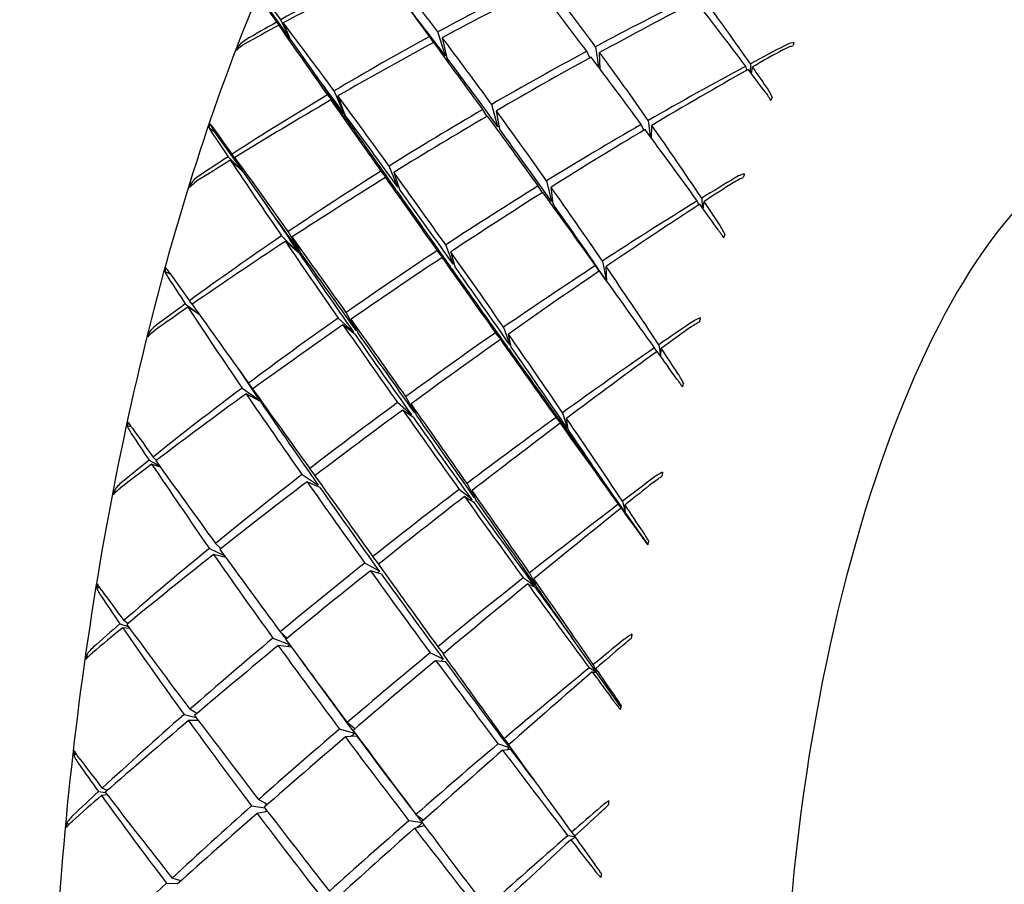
# Model space of a CAD drawing. Header units: inches. Extents: x 36 to 1719, y -84 to 1122.
# Tile 470 of 571: x 647.531 to 648.48, y 806.369 to 807.202. Entities that reach past the tile are written whole.
import ezdxf

# ---------------------------------------------------------------- set-up
doc = ezdxf.new("R2010")
doc.units = ezdxf.units.IN
doc.header["$LTSCALE"] = 48
doc.header["$MEASUREMENT"] = 0
doc.layers.add('Dimension (ANSI)', color=7, linetype='Continuous', lineweight=25)
doc.layers.add('Visible (ANSI)', color=7, linetype='Continuous', lineweight=30)
doc.styles.add('Note Text (ANSI)', font='tahoma.ttf')
doc.dimstyles.new('Architectural (ANSI)', dxfattribs={"dimscale": 48, "dimtxt": 0.125, "dimasz": 0.098425, "dimexe": 0.125, "dimexo": 0.0625, "dimgap": 0.031496, "dimtad": 0, "dimtih": 1, "dimtoh": 1, "dimdec": 4, "dimrnd": 1e-08, "dimzin": 3, "dimdsep": 46, "dimlunit": 4, "dimtxsty": 'Note Text (ANSI)', "dimcen": 0.09, "dimdle": 0.393701, "dimclrd": 256, "dimclre": 256, "dimclrt": 256, "dimadec": 0, "dimazin": 3, "dimtfac": 0.96, "dimtofl": 0, "dimtmove": 0, "dimatfit": 3, "dimfxl": 1, "dimfrac": 2, "dimtolj": 1, "dimtzin": 12, "dimlwd": -1, "dimlwe": -1, "dimarcsym": 0})

# ---------------------------------------------------------------- blocks, each defined once
blk = doc.blocks.new('*D22')
at = {"layer": 'Defpoints', "color": 0, "transparency": 16777216}
for p in [(702.01418, 1001.0529), (609.7408, 760.4914), (738.91768, 760.4914)]:
    blk.add_point(p, dxfattribs=at)
at = {"layer": 'Dimension (ANSI)', "transparency": 16777216}
for p, q in [((699.01418, 1001.0529), (603.7408, 1001.0529)), ((609.7408, 996.32849), (609.7408, 900.57174)), ((609.7408, 765.21581), (609.7408, 889.97256)), ((735.91768, 760.4914), (603.7408, 760.4914))]:
    blk.add_line(p, q, dxfattribs=at)
for points in [[(608.9534, 996.32849), (610.5282, 996.32849), (609.7408, 1001.0529)], [(608.9534, 765.21581), (610.5282, 765.21581), (609.7408, 760.4914)]]:
    blk.add_solid(points, dxfattribs=at)
at = {"layer": 'Dimension (ANSI)', "transparency": 16777216, "insert": (589.78244, 899.05992), "char_height": 6, "attachment_point": 1, "style": 'Note Text (ANSI)'}
blk.add_mtext('\\A1;20\'-0 9/16"', dxfattribs=at)

msp = doc.modelspace()

# ---------------------------------------------------------------- linework, layer by layer
at = {"layer": 'Visible (ANSI)'}
for p, q in [((647.76634, 807.2183), (647.79137, 807.18301)), ((647.77842, 807.19942), (647.79137, 807.18301)), ((647.79137, 807.18301), (647.7805, 807.19643)), ((647.79137, 807.18301), (647.78265, 807.2018)), ((647.78492, 807.19881), (647.79137, 807.18301)), ((647.94112, 807.16691), (647.93392, 807.19003)), ((647.79137, 807.18301), (647.81356, 807.15173)), ((647.92577, 807.18559), (647.92944, 807.17973)), ((647.93815, 807.18443), (647.94253, 807.16504)), ((647.74138, 807.17399), (647.74096, 807.17543)), ((648.08025, 807.165), (648.07736, 807.17137)), ((648.08562, 807.1758), (648.08859, 807.15644)), ((648.09037, 807.15407), (648.08973, 807.17021)), ((648.23501, 807.15936), (648.23494, 807.15123)), ((648.23161, 807.15328), (648.23059, 807.15699)), ((648.23609, 807.14971), (648.23708, 807.15638)), ((647.84365, 807.11129), (647.83395, 807.13326)), ((647.82738, 807.12935), (647.84238, 807.11054)), ((647.84304, 807.1096), (647.83079, 807.12449)), ((647.83755, 807.1284), (647.84435, 807.11035)), ((647.99174, 807.09866), (647.98575, 807.12027)), ((647.9812, 807.10877), (647.97717, 807.1153)), ((647.99342, 807.09636), (647.99028, 807.11407)), ((647.71906, 807.09324), (647.71432, 807.10161)), ((648.13667, 807.10485), (648.13831, 807.08958)), ((647.71906, 807.09324), (647.71311, 807.09821)), ((647.71906, 807.09324), (647.74551, 807.05584)), ((648.1323, 807.09536), (648.12991, 807.10096)), ((648.13974, 807.08763), (648.14007, 807.10001)), ((647.73167, 807.06975), (647.74551, 807.05584)), ((647.74551, 807.05584), (647.73386, 807.06649)), ((647.74551, 807.05584), (647.73578, 807.07242)), ((647.73816, 807.06914), (647.74551, 807.05584)), ((647.74551, 807.05584), (647.76896, 807.02268)), ((647.87902, 807.05593), (647.89278, 807.03887)), ((647.89542, 807.04053), (647.88695, 807.0609)), ((647.89139, 807.05477), (647.8969, 807.03849)), ((647.89422, 807.03683), (647.88335, 807.04979)), ((648.03866, 807.04666), (648.04341, 807.02665)), ((647.69597, 807.04186), (647.69535, 807.04346)), ((648.03453, 807.03522), (648.0306, 807.0417)), ((648.04485, 807.02461), (648.04298, 807.04054)), ((648.18535, 807.02348), (648.18384, 807.02733)), ((648.18814, 807.02997), (648.18864, 807.0207)), ((648.18955, 807.01944), (648.19033, 807.02672)), ((647.80061, 806.9788), (647.7897, 806.99782)), ((647.78332, 806.99352), (647.79937, 806.97796)), ((647.80007, 806.97695), (647.78691, 806.98826)), ((647.79348, 806.99256), (647.80134, 806.97778)), ((647.94557, 806.96424), (647.93311, 806.97946)), ((647.94865, 806.96627), (647.94145, 806.98495)), ((647.95041, 806.96379), (647.94622, 806.97823)), ((647.94733, 806.96176), (647.93789, 806.97272)), ((648.09242, 806.96942), (648.0959, 806.95114)), ((647.67649, 806.95638), (647.67082, 806.95924)), ((648.08915, 806.95953), (648.08584, 806.96513)), ((648.0966, 806.95016), (648.09601, 806.96418)), ((647.69707, 806.92779), (647.69447, 806.93123)), ((647.69048, 806.92833), (647.70386, 806.9181)), ((647.70408, 806.91778), (647.6928, 806.92484)), ((647.83783, 806.9145), (647.85258, 806.90085)), ((647.85514, 806.90265), (647.84553, 806.91991)), ((647.85021, 806.91334), (647.8567, 806.90046)), ((647.8541, 806.89866), (647.84241, 806.90794)), ((647.99723, 806.90567), (648.00313, 806.88876)), ((647.65631, 806.89854), (647.65546, 806.90023)), ((648.00053, 806.88696), (647.98942, 806.90028)), ((647.99411, 806.8937), (648.00209, 806.88477)), ((648.00465, 806.88658), (648.00179, 806.89912)), ((648.14481, 806.88214), (648.14265, 806.8859)), ((648.14683, 806.88878), (648.14826, 806.87805)), ((648.14871, 806.87743), (648.14914, 806.88529)), ((647.74519, 806.84711), (647.76216, 806.83507)), ((647.75551, 806.84627), (647.75136, 806.85173)), ((647.7629, 806.83399), (647.749, 806.84154)), ((647.91134, 806.82353), (647.90305, 806.83895)), ((647.90836, 806.82135), (647.89498, 806.83306)), ((647.91022, 806.81872), (647.90003, 806.82592)), ((647.9132, 806.8209), (647.90809, 806.83183)), ((648.05743, 806.80737), (648.04772, 806.81872)), ((648.05408, 806.82333), (648.05866, 806.80826)), ((648.05939, 806.80718), (648.05788, 806.81777)), ((647.6386, 806.80965), (647.63467, 806.81044)), ((648.05172, 806.81314), (648.0582, 806.80629)), ((647.66267, 806.77742), (647.65942, 806.78064)), ((647.65558, 806.77757), (647.66551, 806.77218)), ((647.66646, 806.77086), (647.65804, 806.7739)), ((647.81551, 806.76274), (647.81035, 806.76948)), ((647.80293, 806.76374), (647.81851, 806.7537)), ((647.82012, 806.75141), (647.80777, 806.75685)), ((647.96205, 806.75524), (647.96897, 806.74173)), ((648.11437, 806.72765), (648.09218, 806.75894)), ((647.6231, 806.74648), (647.62196, 806.74818)), ((647.96646, 806.73982), (647.95451, 806.74952)), ((647.95948, 806.74261), (647.96811, 806.73752)), ((647.97058, 806.73943), (647.96689, 806.74836)), ((648.11437, 806.72765), (648.10775, 806.73514)), ((648.1104, 806.73146), (648.11437, 806.72765)), ((648.11178, 806.7382), (648.11437, 806.72765)), ((648.11437, 806.72765), (648.11424, 806.73453)), ((648.13628, 806.69676), (648.11437, 806.72765)), ((647.72486, 806.69251), (647.71959, 806.69749)), ((647.71365, 806.69264), (647.72805, 806.68587)), ((647.72953, 806.68385), (647.71769, 806.68684)), ((647.87681, 806.67756), (647.87122, 806.68477)), ((647.87758, 806.67059), (647.86344, 806.67858)), ((647.87955, 806.66784), (647.86879, 806.67115)), ((648.02231, 806.66909), (648.02783, 806.65754)), ((648.02665, 806.6566), (648.01618, 806.66425)), ((648.02041, 806.65844), (648.02747, 806.65548)), ((648.02861, 806.65642), (648.02634, 806.6633)), ((647.60825, 806.65462), (647.60526, 806.65437)), ((647.62754, 806.62005), (647.63555, 806.61738)), ((647.63525, 806.62044), (647.63123, 806.62324)), ((647.63695, 806.6155), (647.63016, 806.61626)), ((647.7887, 806.60624), (647.78202, 806.61218)), ((647.77489, 806.60622), (647.79097, 806.60003)), ((647.79276, 806.5976), (647.78003, 806.5991)), ((648.08687, 806.57316), (648.06342, 806.60632)), ((647.59692, 806.58832), (647.59542, 806.58993)), ((647.9391, 806.58608), (647.92648, 806.592)), ((647.93373, 806.59795), (647.93914, 806.59108)), ((647.93173, 806.58487), (647.94085, 806.5837)), ((648.08359, 806.5808), (648.08687, 806.57316)), ((648.08687, 806.57316), (648.07971, 806.57762)), ((648.08252, 806.57382), (648.08687, 806.57316)), ((648.08687, 806.57316), (648.0862, 806.57701)), ((648.1102, 806.54018), (648.08687, 806.57316)), ((647.68924, 806.53274), (647.70083, 806.5299)), ((647.70157, 806.53361), (647.69493, 806.53773)), ((647.70302, 806.52699), (647.69353, 806.52681)), ((647.85393, 806.51898), (647.84649, 806.52505)), ((647.85375, 806.51453), (647.83903, 806.51869)), ((647.85584, 806.51172), (647.8447, 806.51108)), ((648.00282, 806.50054), (647.99177, 806.50436)), ((647.99765, 806.50933), (648.00222, 806.50366)), ((647.58548, 806.49454), (647.58311, 806.4937)), ((647.99625, 806.49841), (648.00369, 806.49939)), ((647.60686, 806.45846), (647.61358, 806.45756)), ((647.61535, 806.45959), (647.61038, 806.46171)), ((647.6153, 806.45532), (647.60965, 806.45461)), ((647.76966, 806.44616), (647.76104, 806.45071)), ((647.75421, 806.44463), (647.7671, 806.4428)), ((647.7698, 806.43929), (647.75966, 806.43741)), ((647.57826, 806.42676), (647.57631, 806.42817)), ((647.91882, 806.42839), (647.9058, 806.43041)), ((647.91274, 806.43647), (647.92025, 806.4311)), ((647.91136, 806.42318), (647.92067, 806.42593)), ((648.06274, 806.41927), (648.06577, 806.41565)), ((648.06599, 806.41478), (648.05903, 806.41603)), ((648.06201, 806.41217), (648.06621, 806.41447)), ((647.6862, 806.37247), (647.67781, 806.37519)), ((647.67238, 806.37016), (647.68323, 806.36981))]:
    msp.add_line(p, q, dxfattribs=at)
for centre, major_axis, ratio, start_param, end_param in [((648.45234, 806.34542), (-1.56803, -0.68945), 0.622723, 4.807109, 4.869703), ((648.12094, 806.37652), (-1.51916, -0.88595), 0.501414, 4.580807, 4.641835), ((648.45234, 806.34542), (0.93049, -1.34224), 0.035356, 2.222389, 2.283418), ((648.12094, 806.37652), (-0.7716, 1.31604), 0.192221, 5.261612, 5.321714), ((648.45234, 806.34542), (-1.54609, -0.78924), 0.569714, 4.697079, 4.757181), ((648.12094, 806.37652), (-0.68651, 1.30124), 0.266742, 5.226432, 5.286534), ((648.12094, 806.37652), (-1.49643, -0.94661), 0.446294, 4.495272, 4.555067), ((648.45234, 806.34542), (0.8647, -1.33248), 0.103024, 2.170839, 2.230634), ((648.45234, 806.34542), (-0.99015, 1.34796), 0.02956, 0.843004, 0.863155), ((648.12094, 806.37652), (-0.84684, 1.32946), 0.120725, 5.30303, 5.324663), ((648.12094, 806.37652), (-0.75308, 1.28446), 0.192221, 5.25809, 5.311194), ((648.45234, 806.34542), (-1.52469, -0.86839), 0.515368, 4.599659, 4.65976), ((648.12094, 806.37652), (-1.47131, -0.99613), 0.390767, 4.413231, 4.47426), ((648.45234, 806.34542), (0.79158, -1.31965), 0.173726, 2.125136, 2.186165), ((648.12094, 806.37652), (-0.58807, 1.28682), 0.343574, 5.201382, 5.263977), ((648.12094, 806.37652), (-1.51916, -0.88595), 0.501414, 4.64469, 4.666324), ((648.45234, 806.34542), (-1.56803, -0.68945), 0.622723, 4.872558, 4.892709), ((648.45234, 806.34542), (-0.99015, 1.34796), 0.02956, 0.86601, 0.928604), ((648.12094, 806.37652), (-0.84684, 1.32946), 0.120725, 5.239147, 5.300175), ((648.45234, 806.34542), (-1.54609, -0.78924), 0.569714, 4.762529, 4.823557), ((648.12094, 806.37652), (-1.49643, -0.94661), 0.446294, 4.560415, 4.620517), ((648.45234, 806.34542), (0.93049, -1.34224), 0.035356, 2.15694, 2.217042), ((648.12094, 806.37652), (-0.7716, 1.31604), 0.192221, 5.196469, 5.256264), ((648.45234, 806.34542), (-1.5024, -0.93232), 0.460365, 4.552031, 4.573664), ((648.3183, 806.62751), (0.17907, 0.86811), 0.214531, 0.926352, 0.930949), ((647.99844, 806.84569), (-0.14212, -0.75572), 0.437591, 4.344619, 4.349217), ((648.45234, 806.34542), (-1.52469, -0.86839), 0.515368, 4.665108, 4.724904), ((648.12094, 806.37652), (-0.68651, 1.30124), 0.266742, 5.160056, 5.221084), ((648.12094, 806.37652), (-1.4429, -1.0365), 0.33478, 4.377893, 4.398044), ((648.45234, 806.34542), (-1.50898, -0.7703), 0.569714, 4.760112, 4.760703), ((648.12094, 806.37652), (-0.75308, 1.28446), 0.192221, 5.192955, 5.256264), ((648.12094, 806.37652), (-1.47131, -0.99613), 0.390767, 4.479608, 4.53971), ((648.12094, 806.37652), (-0.67003, 1.27001), 0.266742, 5.234708, 5.234775), ((648.45234, 806.34542), (0.8647, -1.33248), 0.103024, 2.105389, 2.165491), ((648.12094, 806.37652), (-0.82652, 1.29755), 0.120725, 5.235602, 5.273754), ((648.45234, 806.34542), (-0.96638, 1.31561), 0.02956, 0.889576, 0.928604), ((648.45234, 806.34542), (-1.5024, -0.93232), 0.460365, 4.576519, 4.637547), ((648.12094, 806.37652), (-1.4429, -1.0365), 0.33478, 4.400899, 4.463494), ((648.45234, 806.34542), (0.79158, -1.31965), 0.173726, 2.100648, 2.122281), ((648.12094, 806.37652), (-0.58807, 1.28682), 0.343574, 5.178376, 5.198527), ((648.45234, 806.34542), (-1.54609, -0.78924), 0.569714, 4.827979, 4.890574), ((648.12094, 806.37652), (-1.49643, -0.94661), 0.446294, 4.624938, 4.685967), ((648.45234, 806.34542), (-0.99015, 1.34796), 0.02956, 0.933026, 0.994054), ((648.12094, 806.37652), (-0.84684, 1.32946), 0.120725, 5.174623, 5.234725), ((648.39083, 806.80882), (-0.2239, -0.74736), 0.300709, 4.364197, 4.368795), ((648.45234, 806.34542), (-1.50898, -0.7703), 0.569714, 4.827979, 4.828032), ((648.45234, 806.34542), (-1.50898, -0.7703), 0.569714, 4.82691, 4.827102), ((648.45234, 806.34542), (-1.52469, -0.86839), 0.515368, 4.730558, 4.79066), ((648.12094, 806.37652), (-0.7716, 1.31604), 0.192221, 5.130712, 5.190814), ((647.90814, 806.59568), (-0.12162, -0.89479), 0.338858, 4.158197, 4.162796), ((648.45234, 806.34542), (-0.96638, 1.31561), 0.02956, 0.929481, 0.994054), ((648.12094, 806.37652), (-0.82652, 1.29755), 0.120725, 5.171102, 5.234725), ((648.12094, 806.37652), (-1.47131, -0.99613), 0.390767, 4.545364, 4.605159), ((648.45234, 806.34542), (0.93049, -1.34224), 0.035356, 2.09149, 2.151285), ((648.45234, 806.34542), (-1.04446, 1.34885), 0.092096, 0.914192, 0.934342), ((648.12094, 806.37652), (-0.91437, 1.3401), 0.052306, 5.222346, 5.243979), ((648.45234, 806.34542), (-1.4881, -0.84755), 0.515368, 4.727642, 4.728418), ((648.12094, 806.37652), (-0.75308, 1.28446), 0.192221, 5.12719, 5.190814), ((648.45234, 806.34542), (-1.5024, -0.93232), 0.460365, 4.641969, 4.70207), ((648.12094, 806.37652), (-1.4429, -1.0365), 0.33478, 4.467916, 4.528944), ((648.45234, 806.34542), (0.8647, -1.33248), 0.103024, 2.039939, 2.100968), ((648.12094, 806.37652), (-0.68651, 1.30124), 0.266742, 5.09304, 5.155634), ((648.54739, 806.33651), (-0.07006, -0.74672), 0.364593, 3.141593, 6.283185), ((648.12094, 806.37652), (-1.49643, -0.94661), 0.446294, 4.688822, 4.710455), ((648.45234, 806.34542), (-1.54609, -0.78924), 0.569714, 4.893429, 4.91358), ((648.45234, 806.34542), (-1.04446, 1.34885), 0.092096, 0.937197, 0.999792), ((648.12094, 806.37652), (-0.91437, 1.3401), 0.052306, 5.158463, 5.219491), ((648.45234, 806.34542), (-1.52469, -0.86839), 0.515368, 4.796008, 4.857036), ((648.12094, 806.37652), (-0.84684, 1.32946), 0.120725, 5.10948, 5.169275), ((648.12094, 806.37652), (-1.47131, -0.99613), 0.390767, 4.610507, 4.670609), ((648.45234, 806.34542), (-0.99015, 1.34796), 0.02956, 0.999402, 1.059504), ((648.45234, 806.34542), (-1.47799, -0.98446), 0.40494, 4.600761, 4.622394), ((648.12094, 806.37652), (-1.41053, -1.06908), 0.278154, 4.436308, 4.456459), ((648.30059, 806.55865), (0.15566, 0.89182), 0.201652, 1.018436, 1.023034), ((647.97342, 806.79528), (-0.1501, -0.79087), 0.408648, 4.471576, 4.476172), ((648.45234, 806.34542), (-1.4881, -0.84755), 0.515368, 4.796008, 4.796132), ((648.45234, 806.34542), (-0.96638, 1.31561), 0.02956, 0.995881, 1.059504), ((648.45234, 806.34542), (-1.4881, -0.84755), 0.515368, 4.793732, 4.794182), ((648.12094, 806.37652), (-0.82652, 1.29755), 0.120725, 5.105966, 5.169275), ((648.45234, 806.34542), (-1.5024, -0.93232), 0.460365, 4.707418, 4.767214), ((648.12094, 806.37652), (-1.4429, -1.0365), 0.33478, 4.534292, 4.594394), ((648.45234, 806.34542), (0.93049, -1.34224), 0.035356, 2.02604, 2.086142), ((648.12094, 806.37652), (-0.7716, 1.31604), 0.192221, 5.064336, 5.125364), ((648.45234, 806.34542), (-1.46635, -0.90995), 0.460365, 4.70483, 4.705592), ((648.45234, 806.34542), (-1.47799, -0.98446), 0.40494, 4.625249, 4.686277), ((648.12094, 806.37652), (-0.68651, 1.30124), 0.266742, 5.070034, 5.090185), ((648.12094, 806.37652), (-0.89242, 1.30794), 0.052306, 5.154918, 5.19307), ((648.45234, 806.34542), (-1.01939, 1.31648), 0.092096, 0.960764, 0.999792), ((648.12094, 806.37652), (-0.75308, 1.28446), 0.192221, 5.061435, 5.125364), ((648.12094, 806.37652), (-1.41053, -1.06908), 0.278154, 4.459314, 4.521909), ((648.45234, 806.34542), (0.8647, -1.33248), 0.103024, 2.015451, 2.037084), ((648.45234, 806.34542), (-1.52469, -0.86839), 0.515368, 4.861458, 4.924053), ((648.12094, 806.37652), (-1.47131, -0.99613), 0.390767, 4.675031, 4.736059), ((648.45234, 806.34542), (-1.04446, 1.34885), 0.092096, 1.004214, 1.065242), ((648.12094, 806.37652), (-0.91437, 1.3401), 0.052306, 5.093939, 5.154041), ((648.36565, 806.75847), (-0.21586, -0.7844), 0.268402, 4.480481, 4.485077), ((648.45234, 806.34542), (-1.4881, -0.84755), 0.515368, 4.861458, 4.861651), ((648.45234, 806.34542), (-1.4881, -0.84755), 0.515368, 4.860481, 4.860581), ((648.12094, 806.37652), (-0.89242, 1.30794), 0.052306, 5.090418, 5.154041), ((648.45234, 806.34542), (-1.5024, -0.93232), 0.460365, 4.772868, 4.83297), ((648.12094, 806.37652), (-0.84684, 1.32946), 0.120725, 5.043724, 5.103826), ((648.45234, 806.34542), (-1.01939, 1.31648), 0.092096, 1.000669, 1.065242), ((648.12094, 806.37652), (-1.4429, -1.0365), 0.33478, 4.600048, 4.659844), ((648.45234, 806.34542), (-0.99015, 1.34796), 0.02956, 1.065159, 1.124954), ((647.89364, 806.52266), (-0.10678, -0.91123), 0.331069, 4.247338, 4.251937), ((648.45234, 806.34542), (-1.46635, -0.90995), 0.460365, 4.772868, 4.773036), ((648.45234, 806.34542), (-0.96638, 1.31561), 0.02956, 1.061645, 1.124954), ((648.45234, 806.34542), (-1.46635, -0.90995), 0.460365, 4.77012, 4.770728), ((648.12094, 806.37652), (-0.82652, 1.29755), 0.120725, 5.040202, 5.103826), ((648.45234, 806.34542), (-1.47799, -0.98446), 0.40494, 4.690699, 4.7508), ((648.12094, 806.37652), (-1.41053, -1.06908), 0.278154, 4.52633, 4.587359), ((648.45234, 806.34542), (0.93049, -1.34224), 0.035356, 1.96059, 2.021618), ((648.12094, 806.37652), (-0.7716, 1.31604), 0.192221, 4.99732, 5.059914), ((648.45234, 806.34542), (-1.09402, 1.34425), 0.152642, 0.982201, 1.002352), ((648.12094, 806.37652), (-0.9755, 1.34693), 0.013278, 1.115106, 1.136739), ((648.45234, 806.34542), (-1.44251, -0.96083), 0.40494, 4.689385, 4.68981), ((648.12094, 806.37652), (-1.47131, -0.99613), 0.390767, 4.738914, 4.760547), ((648.45234, 806.34542), (-1.52469, -0.86839), 0.515368, 4.926908, 4.947059), ((648.45234, 806.34542), (-1.09402, 1.34425), 0.152642, 1.005207, 1.067802), ((648.12094, 806.37652), (-0.9755, 1.34693), 0.013278, 1.139594, 1.200623), ((648.45234, 806.34542), (-1.5024, -0.93232), 0.460365, 4.838318, 4.899346), ((648.12094, 806.37652), (-0.91437, 1.3401), 0.052306, 5.028796, 5.088591), ((648.28609, 806.48549), (0.12968, 0.90953), 0.193406, 1.107236, 1.111832), ((648.12094, 806.37652), (-1.4429, -1.0365), 0.33478, 4.665191, 4.725293), ((648.45234, 806.34542), (-1.04446, 1.34885), 0.092096, 1.07059, 1.130692), ((648.45234, 806.34542), (-1.46635, -0.90995), 0.460365, 4.836251, 4.836492), ((648.45234, 806.34542), (-1.45048, -1.02701), 0.349083, 4.654374, 4.676007), ((648.12094, 806.37652), (-1.37368, -1.09488), 0.220636, 4.497942, 4.518093), ((647.94987, 806.73823), (-0.15097, -0.82446), 0.383427, 4.585202, 4.589799), ((648.45234, 806.34542), (-1.46635, -0.90995), 0.460365, 4.838318, 4.838785), ((648.45234, 806.34542), (-1.01939, 1.31648), 0.092096, 1.067068, 1.130692), ((648.12094, 806.37652), (-0.89242, 1.30794), 0.052306, 5.025282, 5.088591), ((648.45234, 806.34542), (-1.47799, -0.98446), 0.40494, 4.756148, 4.815944), ((648.12094, 806.37652), (-1.41053, -1.06908), 0.278154, 4.592707, 4.652809), ((648.45234, 806.34542), (-0.99015, 1.34796), 0.02956, 1.130302, 1.190404), ((648.12094, 806.37652), (-0.84684, 1.32946), 0.120725, 4.977347, 5.038376), ((648.45234, 806.34542), (-1.44251, -0.96083), 0.40494, 4.756148, 4.75632), ((648.45234, 806.34542), (-0.96638, 1.31561), 0.02956, 1.12678, 1.190404), ((648.45234, 806.34542), (-1.44251, -0.96083), 0.40494, 4.753702, 4.754322), ((648.12094, 806.37652), (-0.82652, 1.29755), 0.120725, 4.973803, 5.038376), ((648.45234, 806.34542), (-1.45048, -1.02701), 0.349083, 4.678862, 4.739891), ((648.12094, 806.37652), (-0.7716, 1.31604), 0.192221, 4.974314, 4.994464), ((648.12094, 806.37652), (-1.37368, -1.09488), 0.220636, 4.520948, 4.583543), ((648.45234, 806.34542), (0.93049, -1.34224), 0.035356, 1.936102, 1.957735), ((648.45234, 806.34542), (-1.06777, 1.31199), 0.152642, 1.042596, 1.067802), ((648.45234, 806.34542), (-1.5024, -0.93232), 0.460365, 4.903768, 4.966363), ((648.12094, 806.37652), (-0.9755, 1.34693), 0.013278, 1.205044, 1.265146), ((648.34232, 806.70133), (-0.2024, -0.81983), 0.24219, 4.587725, 4.592321), ((648.12094, 806.37652), (-1.4429, -1.0365), 0.33478, 4.729715, 4.790743), ((648.45234, 806.34542), (-1.09402, 1.34425), 0.152642, 1.072224, 1.133252), ((648.45234, 806.34542), (-1.46635, -0.90995), 0.460365, 4.903768, 4.904153), ((648.45234, 806.34542), (-1.06777, 1.31199), 0.152642, 1.068679, 1.133252), ((648.45234, 806.34542), (-1.47799, -0.98446), 0.40494, 4.821598, 4.8817), ((648.12094, 806.37652), (-1.41053, -1.06908), 0.278154, 4.658463, 4.718258), ((648.45234, 806.34542), (-1.04446, 1.34885), 0.092096, 1.136346, 1.196142), ((648.12094, 806.37652), (-0.91437, 1.3401), 0.052306, 4.96304, 5.023141), ((648.45234, 806.34542), (-1.44251, -0.96083), 0.40494, 4.821598, 4.822257), ((648.45234, 806.34542), (-1.01939, 1.31648), 0.092096, 1.132833, 1.196142), ((648.45234, 806.34542), (-1.44251, -0.96083), 0.40494, 4.81912, 4.819458), ((648.12094, 806.37652), (-0.89242, 1.30794), 0.052306, 4.959518, 5.023141), ((648.45234, 806.34542), (-1.45048, -1.02701), 0.349083, 4.744312, 4.804414), ((648.12094, 806.37652), (-0.84684, 1.32946), 0.120725, 4.910331, 4.972926), ((647.88234, 806.4475), (-0.08995, -0.91985), 0.327486, 4.334422, 4.339021), ((648.12094, 806.37652), (-1.03111, 1.34912), 0.076382, 1.187169, 1.208802), ((648.12094, 806.37652), (-1.37368, -1.09488), 0.220636, 4.587964, 4.648992), ((648.45234, 806.34542), (-0.99015, 1.34796), 0.02956, 1.194825, 1.255854), ((648.45234, 806.34542), (-1.41567, -1.00236), 0.349083, 4.744312, 4.744417), ((648.45234, 806.34542), (-1.41567, -1.00236), 0.349083, 4.74306, 4.743436), ((648.12094, 806.37652), (-0.82652, 1.29755), 0.120725, 4.933897, 4.972926), ((648.45234, 806.34542), (-1.13933, 1.33356), 0.211581, 1.047258, 1.067409), ((648.45234, 806.34542), (-0.96638, 1.31561), 0.02956, 1.19128, 1.229433), ((648.12094, 806.37652), (-1.4429, -1.0365), 0.33478, 4.793598, 4.815231), ((648.45234, 806.34542), (-1.5024, -0.93232), 0.460365, 4.969218, 4.989369), ((648.45234, 806.34542), (-1.13933, 1.33356), 0.211581, 1.070264, 1.132858), ((648.12094, 806.37652), (-1.03111, 1.34912), 0.076382, 1.211657, 1.272685), ((648.45234, 806.34542), (-1.47799, -0.98446), 0.40494, 4.887048, 4.948076), ((648.12094, 806.37652), (-0.9755, 1.34693), 0.013278, 1.270494, 1.330289), ((648.45234, 806.34542), (-1.41917, -1.06147), 0.292641, 4.7119, 4.733533), ((648.27488, 806.41034), (-0.10185, -0.91924), 0.18936, 4.336154, 4.340751), ((648.12094, 806.37652), (-1.41053, -1.06908), 0.278154, 4.723606, 4.783708), ((648.45234, 806.34542), (-1.09402, 1.34425), 0.152642, 1.1386, 1.198702), ((648.45234, 806.34542), (-1.44251, -0.96083), 0.40494, 4.887048, 4.888014), ((648.45234, 806.34542), (-1.06777, 1.31199), 0.152642, 1.135078, 1.198702), ((648.12094, 806.37652), (-1.33195, -1.11469), 0.161915, 4.562544, 4.582695), ((647.92924, 806.67478), (-0.1461, -0.85585), 0.363202, 4.688609, 4.693205), ((648.45234, 806.34542), (-1.45048, -1.02701), 0.349083, 4.809762, 4.869558), ((648.12094, 806.37652), (-1.37368, -1.09488), 0.220636, 4.65434, 4.714442), ((648.45234, 806.34542), (-1.04446, 1.34885), 0.092096, 1.20149, 1.261592), ((648.12094, 806.37652), (-0.91437, 1.3401), 0.052306, 4.896663, 4.957692), ((648.45234, 806.34542), (-1.41567, -1.00236), 0.349083, 4.807571, 4.807936), ((648.45234, 806.34542), (-1.41567, -1.00236), 0.349083, 4.809762, 4.810477), ((648.45234, 806.34542), (-1.01939, 1.31648), 0.092096, 1.197968, 1.261592), ((648.12094, 806.37652), (-0.89242, 1.30794), 0.052306, 4.893118, 4.957692), ((648.45234, 806.34542), (-1.41917, -1.06147), 0.292641, 4.736388, 4.797416), ((648.12094, 806.37652), (-1.33195, -1.11469), 0.161915, 4.58555, 4.648145), ((648.45234, 806.34542), (-0.99015, 1.34796), 0.02956, 1.258709, 1.280342), ((648.12094, 806.37652), (-0.84684, 1.32946), 0.120725, 4.887325, 4.907476), ((648.32139, 806.63801), (0.18444, 0.85208), 0.221819, 1.546203, 1.5508), ((648.45234, 806.34542), (-1.47799, -0.98446), 0.40494, 4.952498, 5.015093), ((648.12094, 806.37652), (-1.41053, -1.06908), 0.278154, 4.78813, 4.849158), ((648.45234, 806.34542), (-1.13933, 1.33356), 0.211581, 1.13728, 1.198308), ((648.12094, 806.37652), (-1.03111, 1.34912), 0.076382, 1.277107, 1.337209), ((648.45234, 806.34542), (-1.45048, -1.02701), 0.349083, 4.875212, 4.935314), ((648.12094, 806.37652), (-0.9755, 1.34693), 0.013278, 1.335944, 1.396046), ((648.12094, 806.37652), (-1.37368, -1.09488), 0.220636, 4.720097, 4.779892), ((648.45234, 806.34542), (-1.09402, 1.34425), 0.152642, 1.204356, 1.264152), ((648.45234, 806.34542), (-1.41567, -1.00236), 0.349083, 4.875212, 4.876654), ((648.45234, 806.34542), (-1.06777, 1.31199), 0.152642, 1.200842, 1.264152), ((647.87493, 806.37076), (-0.07193, -0.92129), 0.328261, 4.420601, 4.425198), ((648.45234, 806.34542), (-1.41917, -1.06147), 0.292641, 4.801838, 4.86194), ((648.12094, 806.37652), (-1.33195, -1.11469), 0.161915, 4.652566, 4.713595), ((648.45234, 806.34542), (-1.04446, 1.34885), 0.092096, 1.266013, 1.327042), ((648.45234, 806.34542), (-1.38511, -1.03599), 0.292641, 4.801838, 4.802315), ((648.12094, 806.37652), (-0.91437, 1.3401), 0.052306, 4.829647, 4.892242), ((648.45234, 806.34542), (-1.01939, 1.31648), 0.092096, 1.262468, 1.30062), ((648.45234, 806.34542), (-1.38511, -1.03599), 0.292641, 4.80072, 4.800961), ((648.12094, 806.37652), (-0.89242, 1.30794), 0.052306, 4.853213, 4.892242), ((648.45234, 806.34542), (-1.18088, 1.31616), 0.269265, 1.109364, 1.129515), ((648.12094, 806.37652), (-1.08183, 1.34598), 0.137398, 1.255957, 1.27759), ((648.45234, 806.34542), (-1.47799, -0.98446), 0.40494, 5.017948, 5.038099), ((648.12094, 806.37652), (-1.08183, 1.34598), 0.137398, 1.280445, 1.341473), ((648.12094, 806.37652), (-1.41053, -1.06908), 0.278154, 4.852013, 4.873646), ((648.45234, 806.34542), (-1.18088, 1.31616), 0.269265, 1.13237, 1.194965), ((648.45234, 806.34542), (-1.11199, 1.30155), 0.211581, 1.189534, 1.194293), ((648.26715, 806.3341), (-0.07295, -0.92093), 0.189364, 4.423063, 4.427661), ((648.45234, 806.34542), (-1.45048, -1.02701), 0.349083, 4.940662, 5.00169), ((648.12094, 806.37652), (-1.37368, -1.09488), 0.220636, 4.78524, 4.845342), ((648.45234, 806.34542), (-1.13933, 1.33356), 0.211581, 1.203656, 1.263758), ((648.12094, 806.37652), (-1.03111, 1.34912), 0.076382, 1.342556, 1.402352), ((648.45234, 806.34542), (-1.41567, -1.00236), 0.349083, 4.940723, 4.942409), ((648.45234, 806.34542), (-1.38351, -1.08891), 0.235378, 4.772748, 4.794381), ((648.12094, 806.37652), (-1.28495, -1.12919), 0.101643, 4.630085, 4.650236), ((647.9107, 806.6064), (-0.13647, -0.88159), 0.347336, 4.784763, 4.789362), ((648.45234, 806.34542), (-1.11199, 1.30155), 0.211581, 1.204738, 1.263758), ((648.45234, 806.34542), (-1.41917, -1.06147), 0.292641, 4.867288, 4.927083), ((648.12094, 806.37652), (-0.9755, 1.34693), 0.013278, 1.401394, 1.462422), ((648.12094, 806.37652), (-1.33195, -1.11469), 0.161915, 4.718943, 4.779044), ((648.45234, 806.34542), (-1.09402, 1.34425), 0.152642, 1.2695, 1.329602), ((648.45234, 806.34542), (-1.38511, -1.03599), 0.292641, 4.867288, 4.869001), ((648.45234, 806.34542), (-1.06777, 1.31199), 0.152642, 1.265978, 1.329602), ((648.45234, 806.34542), (-1.38351, -1.08891), 0.235378, 4.797236, 4.858264), ((648.12094, 806.37652), (-1.28495, -1.12919), 0.101643, 4.653091, 4.715686), ((648.45234, 806.34542), (-1.04446, 1.34885), 0.092096, 1.329897, 1.35153), ((648.12094, 806.37652), (-0.91437, 1.3401), 0.052306, 4.806641, 4.826792), ((648.30312, 806.56959), (0.1627, 0.87925), 0.206698, 1.640834, 1.645432), ((648.45234, 806.34542), (-1.45048, -1.02701), 0.349083, 5.006112, 5.068707), ((648.12094, 806.37652), (-1.08183, 1.34598), 0.137398, 1.345895, 1.405997), ((648.12094, 806.37652), (-1.37368, -1.09488), 0.220636, 4.849764, 4.910792), ((648.45234, 806.34542), (-1.18088, 1.31616), 0.269265, 1.199387, 1.260415), ((648.45234, 806.34542), (-1.41917, -1.06147), 0.292641, 4.932738, 4.99284), ((648.45234, 806.34542), (-1.38511, -1.03599), 0.292641, 4.932738, 4.93559), ((648.12094, 806.37652), (-1.03111, 1.34912), 0.076382, 1.408006, 1.468108), ((648.12094, 806.37652), (-1.33195, -1.11469), 0.161915, 4.784699, 4.844494), ((648.45234, 806.34542), (-1.13933, 1.33356), 0.211581, 1.269413, 1.329208), ((648.45234, 806.34542), (-1.11199, 1.30155), 0.211581, 1.265899, 1.328515), ((648.45234, 806.34542), (-1.38351, -1.08891), 0.235378, 4.862686, 4.922787), ((648.12094, 806.37652), (-0.9755, 1.34693), 0.013278, 1.466844, 1.529438), ((647.87128, 806.29429), (-0.05376, -0.91489), 0.33331, 4.507697, 4.512291), ((648.12094, 806.37652), (-1.28495, -1.12919), 0.101643, 4.720107, 4.781136), ((648.45234, 806.34542), (-1.09402, 1.34425), 0.152642, 1.334023, 1.395051), ((648.45234, 806.34542), (-1.3503, -1.06278), 0.235378, 4.862686, 4.864051), ((648.45234, 806.34542), (-1.06777, 1.31199), 0.152642, 1.330478, 1.355776), ((648.45234, 806.34542), (-1.21919, 1.29139), 0.326011, 1.168306, 1.188457), ((648.12094, 806.37652), (-1.12818, 1.33689), 0.196711, 1.321756, 1.343389), ((648.45234, 806.34542), (-1.45048, -1.02701), 0.349083, 5.071562, 5.091712), ((648.12094, 806.37652), (-1.12818, 1.33689), 0.196711, 1.346244, 1.407272), ((648.12094, 806.37652), (-1.37368, -1.09488), 0.220636, 4.913647, 4.93528), ((648.45234, 806.34542), (-1.21919, 1.29139), 0.326011, 1.191312, 1.253907), ((648.45234, 806.34542), (-1.15253, 1.28457), 0.269265, 1.256369, 1.258103), ((648.26332, 806.25765), (-0.04375, -0.91546), 0.193577, 4.510528, 4.515125), ((648.45234, 806.34542), (-1.41917, -1.06147), 0.292641, 4.998188, 5.059216), ((648.12094, 806.37652), (-1.33195, -1.11469), 0.161915, 4.849842, 4.909944), ((648.45234, 806.34542), (-1.18088, 1.31616), 0.269265, 1.265763, 1.325865), ((648.12094, 806.37652), (-1.08183, 1.34598), 0.137398, 1.411345, 1.47114), ((648.45234, 806.34542), (-1.38511, -1.03599), 0.292641, 4.999832, 5.001313), ((648.45234, 806.34542), (-1.34305, -1.11018), 0.176994, 4.836605, 4.858238), ((648.12094, 806.37652), (-1.23234, -1.13908), 0.039443, 4.700754, 4.720905), ((647.89612, 806.5342), (-0.12353, -0.90253), 0.336542, 4.876055, 4.88065), ((648.45234, 806.34542), (-1.38351, -1.08891), 0.235378, 4.928135, 4.987931), ((648.45234, 806.34542), (-1.3503, -1.06278), 0.235378, 4.928175, 4.932177), ((648.12094, 806.37652), (-1.03111, 1.34912), 0.076382, 1.473456, 1.534484), ((648.12094, 806.37652), (-1.28495, -1.12919), 0.101643, 4.786484, 4.846586), ((648.45234, 806.34542), (-1.13933, 1.33356), 0.211581, 1.334556, 1.394658), ((648.45234, 806.34542), (-1.34305, -1.11018), 0.176994, 4.861093, 4.922122), ((648.12094, 806.37652), (-1.23234, -1.13908), 0.039443, 4.72376, 4.786354), ((648.45234, 806.34542), (-1.09402, 1.34425), 0.152642, 1.397906, 1.419539), ((648.12094, 806.37652), (-0.9755, 1.34693), 0.013278, 1.532293, 1.552444), ((648.28815, 806.4973), (0.13809, 0.90081), 0.196487, 1.731617, 1.736214), ((648.45234, 806.34542), (-1.41917, -1.06147), 0.292641, 5.063637, 5.126232)]:
    msp.add_ellipse(centre, major_axis=major_axis, ratio=ratio, start_param=start_param, end_param=end_param, dxfattribs=at)
for points, knots in [([(647.98826, 807.57055), (647.93717, 807.52959), (647.88754, 807.46819), (647.795, 807.31072), (647.75216, 807.21458), (647.67761, 806.9977), (647.64589, 806.87711), (647.59657, 806.6235), (647.57897, 806.49055), (647.55959, 806.22559), (647.5578, 806.09361), (647.57027, 805.84381), (647.58451, 805.72604), (647.62775, 805.51636), (647.65674, 805.42456), (647.7172, 805.29684), (647.74573, 805.25245), (647.77694, 805.21843)], [2.787961, 2.787961, 2.787961, 2.787961, 3.110317, 3.110317, 3.433142, 3.433142, 3.754618, 3.754618, 4.075547, 4.075547, 4.396367, 4.396367, 4.717424, 4.717424, 5.039259, 5.039259, 5.271858, 5.271858, 5.271858, 5.271858]), ([(647.7398, 807.17228), (647.74053, 807.17315), (647.74136, 807.174), (647.74358, 807.17598), (647.74547, 807.17731), (647.74714, 807.17824)], [0.15983274, 0.15983274, 0.15983274, 0.15983274, 0.16796335, 0.16796335, 0.18265107, 0.18265107, 0.18265107, 0.18265107]), ([(647.74875, 807.18239), (647.74705, 807.1814), (647.74517, 807.17996), (647.74279, 807.17766), (647.74181, 807.17655), (647.74096, 807.17543)], [0, 0, 0, 0, 0.01515687, 0.01515687, 0.02514531, 0.02514531, 0.02514531, 0.02514531]), ([(648.27699, 807.17974), (648.276, 807.17965), (648.27495, 807.17946), (648.27228, 807.17877), (648.27022, 807.17795), (648.26853, 807.17707)], [0.15981607, 0.15981607, 0.15981607, 0.15981607, 0.16794668, 0.16794668, 0.1826344, 0.1826344, 0.1826344, 0.1826344]), ([(648.26687, 807.17307), (648.26858, 807.17402), (648.27064, 807.17497), (648.27344, 807.176), (648.27468, 807.17638), (648.27582, 807.17665)], [0, 0, 0, 0, 0.01515687, 0.01515687, 0.02514531, 0.02514531, 0.02514531, 0.02514531]), ([(648.25009, 807.13104), (648.25096, 807.12988), (648.25206, 807.12827), (648.25351, 807.12594), (648.25409, 807.12496), (648.25465, 807.12398)], [0, 0, 0, 0, 0.01468772, 0.01468772, 0.02281833, 0.02281833, 0.02281833, 0.02281833]), ([(648.25597, 807.1271), (648.25544, 807.12836), (648.25486, 807.12962), (648.25353, 807.13226), (648.25254, 807.13397), (648.2517, 807.1352)], [0.16538083, 0.16538083, 0.16538083, 0.16538083, 0.17536928, 0.17536928, 0.19052615, 0.19052615, 0.19052615, 0.19052615]), ([(647.71787, 807.09705), (647.71697, 807.09828), (647.71602, 807.09954), (647.71498, 807.10084), (647.71462, 807.10128), (647.71432, 807.10161)], [0, 0, 0, 0, 0.01468772, 0.01468772, 0.02281833, 0.02281833, 0.02281833, 0.02281833]), ([(647.71311, 807.09821), (647.71336, 807.09765), (647.7137, 807.09699), (647.71464, 807.09531), (647.71551, 807.09392), (647.71638, 807.09261)], [0.16538662, 0.16538662, 0.16538662, 0.16538662, 0.17537506, 0.17537506, 0.19053193, 0.19053193, 0.19053193, 0.19053193]), ([(647.69433, 807.04), (647.69502, 807.04085), (647.6958, 807.04171), (647.69792, 807.04375), (647.69975, 807.04517), (647.70137, 807.0462)], [0.15981607, 0.15981607, 0.15981607, 0.15981607, 0.16794668, 0.16794668, 0.1826344, 0.1826344, 0.1826344, 0.1826344]), ([(647.7028, 807.05077), (647.70115, 807.04967), (647.69934, 807.04812), (647.69708, 807.04574), (647.69615, 807.0446), (647.69535, 807.04346)], [0, 0, 0, 0, 0.01515687, 0.01515687, 0.02514531, 0.02514531, 0.02514531, 0.02514531]), ([(648.21933, 807.04542), (648.22099, 807.04649), (648.22301, 807.04761), (648.22577, 807.04894), (648.22699, 807.04946), (648.22813, 807.04988)], [0, 0, 0, 0, 0.01515687, 0.01515687, 0.02514531, 0.02514531, 0.02514531, 0.02514531]), ([(648.22917, 807.0533), (648.22818, 807.05309), (648.22713, 807.05279), (648.22449, 807.05183), (648.22246, 807.05085), (648.22082, 807.04986)], [0.15981607, 0.15981607, 0.15981607, 0.15981607, 0.16794668, 0.16794668, 0.1826344, 0.1826344, 0.1826344, 0.1826344]), ([(648.20432, 806.99901), (648.20523, 806.99774), (648.20639, 806.99605), (648.20795, 806.99366), (648.20858, 806.99267), (648.20918, 806.99169)], [0, 0, 0, 0, 0.01468772, 0.01468772, 0.02281833, 0.02281833, 0.02281833, 0.02281833]), ([(648.21037, 806.99514), (648.20978, 806.9964), (648.20914, 806.99769), (648.2077, 807.00042), (648.20664, 807.00224), (648.20575, 807.00358)], [0.16522487, 0.16522487, 0.16522487, 0.16522487, 0.17521332, 0.17521332, 0.19037018, 0.19037018, 0.19037018, 0.19037018]), ([(647.67082, 806.95924), (647.67109, 806.95854), (647.67145, 806.95774), (647.67245, 806.9558), (647.67337, 806.95425), (647.67429, 806.95285)], [0.16538083, 0.16538083, 0.16538083, 0.16538083, 0.17536928, 0.17536928, 0.19052615, 0.19052615, 0.19052615, 0.19052615]), ([(647.67559, 806.95765), (647.67464, 806.95897), (647.67364, 806.96038), (647.67256, 806.96193), (647.67219, 806.96247), (647.67188, 806.96291)], [0, 0, 0, 0, 0.01468772, 0.01468772, 0.02281833, 0.02281833, 0.02281833, 0.02281833]), ([(648.18673, 806.91461), (648.18575, 806.91428), (648.18471, 806.91387), (648.18211, 806.91267), (648.18013, 806.91154), (648.17854, 806.91046)], [0.15982427, 0.15982427, 0.15982427, 0.15982427, 0.16795488, 0.16795488, 0.18264261, 0.18264261, 0.18264261, 0.18264261]), ([(647.65459, 806.8965), (647.65523, 806.89734), (647.65596, 806.89819), (647.65798, 806.90025), (647.65974, 806.90173), (647.66131, 806.90284)], [0.15982454, 0.15982454, 0.15982454, 0.15982454, 0.16795515, 0.16795515, 0.18264287, 0.18264287, 0.18264287, 0.18264287]), ([(647.66254, 806.90774), (647.66095, 806.90656), (647.6592, 806.90494), (647.65707, 806.9025), (647.6562, 806.90136), (647.65546, 806.90023)], [0, 0, 0, 0, 0.01515687, 0.01515687, 0.02514531, 0.02514531, 0.02514531, 0.02514531]), ([(648.17724, 806.90566), (648.17885, 806.90682), (648.18081, 806.9081), (648.18352, 806.9097), (648.18472, 806.91035), (648.18584, 806.91091)], [0, 0, 0, 0, 0.01515687, 0.01515687, 0.02514531, 0.02514531, 0.02514531, 0.02514531]), ([(648.16426, 806.85565), (648.16522, 806.8543), (648.16646, 806.85254), (648.16812, 806.85014), (648.16879, 806.84915), (648.16944, 806.84819)], [0, 0, 0, 0, 0.01468772, 0.01468772, 0.02281833, 0.02281833, 0.02281833, 0.02281833]), ([(648.17047, 806.85191), (648.16983, 806.85316), (648.16913, 806.85446), (648.16757, 806.85724), (648.16643, 806.85913), (648.16549, 806.86055)], [0.16538083, 0.16538083, 0.16538083, 0.16538083, 0.17536928, 0.17536928, 0.19052615, 0.19052615, 0.19052615, 0.19052615]), ([(647.63467, 806.81044), (647.63496, 806.80962), (647.63535, 806.8087), (647.63642, 806.80652), (647.63739, 806.80484), (647.63837, 806.80336)], [0.16538083, 0.16538083, 0.16538083, 0.16538083, 0.17536928, 0.17536928, 0.19052615, 0.19052615, 0.19052615, 0.19052615]), ([(647.63946, 806.80844), (647.63846, 806.80983), (647.6374, 806.81137), (647.63627, 806.81314), (647.63588, 806.81378), (647.63556, 806.81433)], [0, 0, 0, 0, 0.01468772, 0.01468772, 0.02281833, 0.02281833, 0.02281833, 0.02281833]), ([(648.14132, 806.75617), (648.14288, 806.75741), (648.14478, 806.75882), (648.14741, 806.76065), (648.14859, 806.76143), (648.14968, 806.76212)], [0, 0, 0, 0, 0.01515687, 0.01515687, 0.02514531, 0.02514531, 0.02514531, 0.02514531]), ([(648.15041, 806.76602), (648.14944, 806.76559), (648.14842, 806.76508), (648.14588, 806.76366), (648.14395, 806.7624), (648.14241, 806.76125)], [0.15981607, 0.15981607, 0.15981607, 0.15981607, 0.16794668, 0.16794668, 0.1826344, 0.1826344, 0.1826344, 0.1826344]), ([(647.62126, 806.74426), (647.62185, 806.74506), (647.62254, 806.74589), (647.62445, 806.74793), (647.62613, 806.74944), (647.62765, 806.75061)], [0.15983274, 0.15983274, 0.15983274, 0.15983274, 0.16796335, 0.16796335, 0.18265107, 0.18265107, 0.18265107, 0.18265107]), ([(647.62866, 806.75577), (647.62712, 806.75451), (647.62546, 806.75286), (647.62345, 806.75042), (647.62264, 806.74928), (647.62196, 806.74818)], [0, 0, 0, 0, 0.01515687, 0.01515687, 0.02514531, 0.02514531, 0.02514531, 0.02514531]), ([(648.1306, 806.70342), (648.13162, 806.70201), (648.13292, 806.70022), (648.13469, 806.69783), (648.13541, 806.69687), (648.1361, 806.69595)], [0, 0, 0, 0, 0.01468772, 0.01468772, 0.02281833, 0.02281833, 0.02281833, 0.02281833]), ([(648.13697, 806.69986), (648.13627, 806.70109), (648.13551, 806.70237), (648.13382, 806.70516), (648.1326, 806.70709), (648.1316, 806.70858)], [0.16538083, 0.16538083, 0.16538083, 0.16538083, 0.17536928, 0.17536928, 0.19052615, 0.19052615, 0.19052615, 0.19052615]), ([(647.6101, 806.65198), (647.60904, 806.65342), (647.60792, 806.65507), (647.60673, 806.65702), (647.60631, 806.65775), (647.60598, 806.6584)], [0, 0, 0, 0, 0.01468772, 0.01468772, 0.02281833, 0.02281833, 0.02281833, 0.02281833]), ([(647.60526, 806.65437), (647.60558, 806.65344), (647.606, 806.65241), (647.60716, 806.65003), (647.60821, 806.64823), (647.60925, 806.64671)], [0.16522487, 0.16522487, 0.16522487, 0.16522487, 0.17521332, 0.17521332, 0.19037018, 0.19037018, 0.19037018, 0.19037018]), ([(648.12083, 806.61009), (648.11987, 806.60956), (648.11888, 806.60897), (648.1164, 806.60736), (648.11453, 806.60599), (648.11305, 806.60479)], [0.15981607, 0.15981607, 0.15981607, 0.15981607, 0.16794668, 0.16794668, 0.1826344, 0.1826344, 0.1826344, 0.1826344]), ([(648.11219, 806.59952), (648.11369, 806.6008), (648.11552, 806.60233), (648.11807, 806.60436), (648.11921, 806.60524), (648.12028, 806.60605)], [0, 0, 0, 0, 0.01515687, 0.01515687, 0.02514531, 0.02514531, 0.02514531, 0.02514531]), ([(647.5949, 806.58587), (647.59545, 806.58662), (647.5961, 806.58741), (647.5979, 806.58939), (647.5995, 806.59091), (647.60096, 806.59212)], [0.15981607, 0.15981607, 0.15981607, 0.15981607, 0.16794668, 0.16794668, 0.1826344, 0.1826344, 0.1826344, 0.1826344]), ([(647.60173, 806.59744), (647.60025, 806.59614), (647.59868, 806.59448), (647.59679, 806.59208), (647.59605, 806.59098), (647.59542, 806.58993)], [0, 0, 0, 0, 0.01515687, 0.01515687, 0.02514531, 0.02514531, 0.02514531, 0.02514531]), ([(648.10391, 806.54493), (648.10499, 806.54348), (648.10637, 806.54169), (648.10825, 806.53936), (648.10901, 806.53843), (648.10975, 806.53756)], [0, 0, 0, 0, 0.01468772, 0.01468772, 0.02281833, 0.02281833, 0.02281833, 0.02281833]), ([(648.11044, 806.5416), (648.10967, 806.54279), (648.10886, 806.54403), (648.10704, 806.54678), (648.10574, 806.54872), (648.10467, 806.55025)], [0.16538083, 0.16538083, 0.16538083, 0.16538083, 0.17536928, 0.17536928, 0.19052615, 0.19052615, 0.19052615, 0.19052615]), ([(647.58801, 806.49095), (647.58689, 806.49242), (647.58571, 806.49414), (647.58443, 806.49625), (647.58399, 806.49706), (647.58363, 806.4978)], [0, 0, 0, 0, 0.01468772, 0.01468772, 0.02281833, 0.02281833, 0.02281833, 0.02281833]), ([(647.58311, 806.4937), (647.58346, 806.49266), (647.58393, 806.49154), (647.58518, 806.48899), (647.5863, 806.48712), (647.58741, 806.48557)], [0.16522487, 0.16522487, 0.16522487, 0.16522487, 0.17521332, 0.17521332, 0.19037018, 0.19037018, 0.19037018, 0.19037018]), ([(648.09848, 806.44949), (648.09755, 806.44887), (648.09658, 806.4482), (648.09418, 806.44643), (648.09238, 806.44499), (648.09096, 806.44376)], [0.15981607, 0.15981607, 0.15981607, 0.15981607, 0.16794668, 0.16794668, 0.1826344, 0.1826344, 0.1826344, 0.1826344]), ([(648.09036, 806.43838), (648.09178, 806.43969), (648.09354, 806.44129), (648.096, 806.44349), (648.09709, 806.44447), (648.09812, 806.44537)], [0, 0, 0, 0, 0.01515687, 0.01515687, 0.02514531, 0.02514531, 0.02514531, 0.02514531]), ([(647.57598, 806.42404), (647.57649, 806.42473), (647.57709, 806.42547), (647.57878, 806.42736), (647.5803, 806.42885), (647.5817, 806.43008)], [0.15981607, 0.15981607, 0.15981607, 0.15981607, 0.16794668, 0.16794668, 0.1826344, 0.1826344, 0.1826344, 0.1826344]), ([(647.58221, 806.43548), (647.58081, 806.43416), (647.57932, 806.43251), (647.57757, 806.43019), (647.57688, 806.42915), (647.57631, 806.42817)], [0, 0, 0, 0, 0.01515687, 0.01515687, 0.02514531, 0.02514531, 0.02514531, 0.02514531]), ([(648.08465, 806.38289), (648.08579, 806.38142), (648.08725, 806.37965), (648.08924, 806.37742), (648.09005, 806.37655), (648.09083, 806.37574)], [0, 0, 0, 0, 0.01468772, 0.01468772, 0.02281833, 0.02281833, 0.02281833, 0.02281833]), ([(648.09133, 806.37984), (648.0905, 806.38096), (648.08963, 806.38215), (648.08769, 806.38481), (648.08629, 806.38673), (648.08516, 806.38829)], [0.16538083, 0.16538083, 0.16538083, 0.16538083, 0.17536928, 0.17536928, 0.19052615, 0.19052615, 0.19052615, 0.19052615])]:
    msp.add_open_spline(points, degree=3, knots=knots, dxfattribs=at)

# ---------------------------------------------------------------- dimensions: what is measured, and where the dimension line sits
at = {"layer": 'Dimension (ANSI)'}
dim = msp.add_linear_dim(base=(609.7408, 760.4914), p1=(702.01418, 1001.0529), p2=(738.91768, 760.4914), angle=270, dimstyle='Architectural (ANSI)', override={"dimgap": 0.031496, "dimdec": 4, "dimlfac": 1, "dimtol": 0, "dimlim": 0, "dimtp": 0, "dimtm": 0, "dimtdec": 2, "dimatfit": 1}, dxfattribs=at)
dim.commit()
dim.dimension.update_dxf_attribs({"geometry": '*D22', "text_midpoint": (609.7408, 895.27215), "dimtype": 160})

doc.saveas('drawing.dxf')
